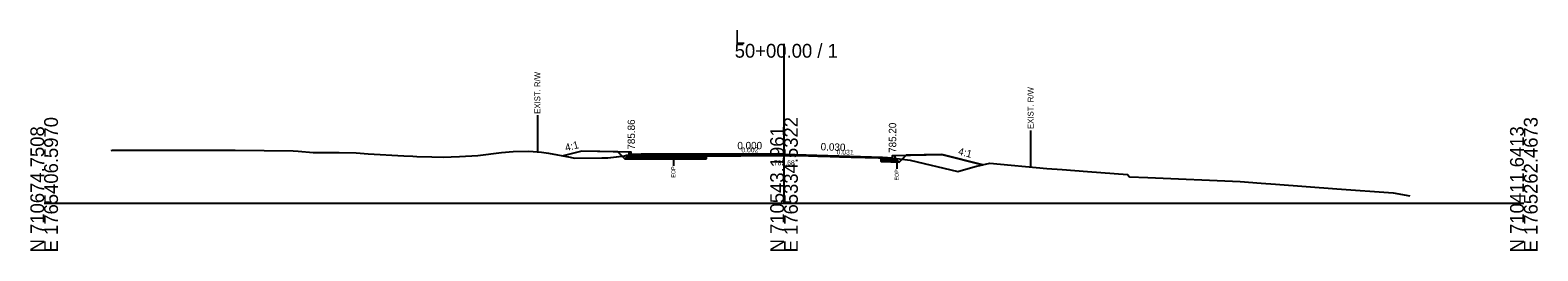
# Model space of a CAD drawing. Extents: x -26 to 5303, y -10 to 9578.
# Drawn here: x 3997.2 to 4302.8, y -9.7 to 35.1 of the extents above; entities that cross this region are included whole.
import ezdxf

# ---------------------------------------------------------------- set-up
doc = ezdxf.new("R2010")
doc.units = 0
for name, color, linetype in [('Default', 7, 'Continuous'), ('Exist CMT Pavement', 7, 'Continuous'), ('Exist Cross Section Cell', 7, 'Continuous'), ('Exist XS Ground Line', 7, 'Continuous'), ('Old_Level_10', 7, 'Continuous'), ('Old_Level_3', 7, 'Continuous'), ('Old_Level_4', 7, 'Continuous'), ('Prop CMT Conc Surface', 7, 'Continuous'), ('Prop CMT Concrete Structures', 7, 'Continuous'), ('Prop CMT Pvmt Course 1', 7, 'Continuous'), ('Prop CMT Pvmt Course 1 CG', 7, 'Continuous'), ('Prop CMT Pvmt Course 2', 7, 'Continuous'), ('Prop CMT Pvmt Course 3', 7, 'Continuous'), ('Prop CMT Pvmt Surface', 7, 'Continuous'), ('Prop CMT Slope Grass', 7, 'Continuous'), ('Prop CMT Subgrade Earthwork', 7, 'Continuous'), ('Prop XS Earthwork Shape', 7, 'Continuous'), ('Prop XS Hydro Elevations', 7, 'Continuous'), ('Prop XS SE Text', 7, 'Continuous'), ('Prop XS Side Slope Text', 7, 'Continuous')]:
    doc.layers.add(name, color=color, linetype=linetype)

msp = doc.modelspace()

# ---------------------------------------------------------------- linework, layer by layer
at = {"layer": 'Exist CMT Pavement'}
msp.add_lwpolyline([(4134.24, 9.59), (4135.12, 9.59), (4135.52, 9.62), (4136.47, 9.63), (4137.14, 9.61), (4137.97, 9.6), (4140.33, 9.61), (4141.22, 9.62), (4142.8, 9.65), (4143.67, 9.65), (4144.64, 9.67), (4146.52, 9.68), (4148.33, 9.69), (4149.37, 9.68), (4150, 9.68), (4151.63, 9.68), (4152.22, 9.68), (4153.85, 9.65), (4155.07, 9.61), (4155.69, 9.6), (4156.83, 9.57), (4157.92, 9.53), (4159.38, 9.48), (4160.77, 9.44), (4161.22, 9.42), (4162.04, 9.39), (4163.62, 9.34), (4164.9, 9.3), (4166.47, 9.27), (4167.24, 9.24), (4169.14, 9.17), (4169.7, 9.16), (4169.7, 9.16)], dxfattribs=at)
at = {"layer": 'Exist Cross Section Cell'}
for p, q in [((4150, 0), (4150, 32.33)), ((4000, 0), (4150, 0)), ((4150, 0), (4300, 0))]:
    msp.add_line(p, q, dxfattribs=at)
at = {"layer": 'Exist XS Ground Line'}
msp.add_lwpolyline([(4013.56, 10.69), (4013.87, 10.74), (4034.56, 10.76), (4035.95, 10.75), (4038.74, 10.78), (4050.5, 10.59), (4051.52, 10.57), (4054.51, 10.29), (4059.79, 10.31), (4063.29, 10.21), (4065.69, 10.02), (4072.95, 9.58), (4074.73, 9.52), (4075.53, 9.49), (4078.62, 9.42), (4080.92, 9.34), (4082.54, 9.39), (4084.2, 9.47), (4087.94, 9.69), (4092.72, 10.27), (4095.12, 10.49), (4098.26, 10.53), (4100.81, 10.38), (4102.23, 10.16), (4106.67, 9.34), (4107.51, 9.16), (4113.06, 9.19), (4114.26, 9.23), (4117.66, 9.58), (4118.09, 9.73), (4123.69, 9.8), (4127.57, 9.62), (4127.99, 9.63), (4128.66, 9.64), (4129.42, 9.63), (4131.12, 9.6), (4132.27, 9.58), (4134.02, 9.59), (4135.12, 9.59), (4135.52, 9.62), (4136.47, 9.63), (4137.14, 9.61), (4137.97, 9.6), (4140.33, 9.61), (4140.82, 9.62), (4141.22, 9.62), (4143.67, 9.65), (4146.52, 9.68), (4148.33, 9.69), (4149.37, 9.68), (4150, 9.68), (4151.63, 9.68), (4152.22, 9.68), (4152.93, 9.66), (4155.07, 9.61), (4156.83, 9.57), (4157.92, 9.53), (4159.38, 9.48), (4160.77, 9.44), (4161.22, 9.42), (4162.04, 9.39), (4163.62, 9.34), (4164.9, 9.3), (4166.47, 9.27), (4167.24, 9.24), (4169.14, 9.17), (4169.7, 9.16), (4170.28, 9.14), (4172.25, 9.05), (4172.85, 9.04), (4175.61, 8.72), (4185.24, 6.45), (4188.74, 7.45), (4191.74, 8.12), (4203.31, 7.03), (4206.38, 6.84), (4211.51, 6.42), (4219.61, 5.81), (4220.03, 5.31), (4223.74, 5.2), (4242.46, 4.37), (4246.73, 4.05), (4249.68, 3.87), (4255.84, 3.41), (4262.09, 2.93), (4273.52, 2.1), (4276.9, 1.49)], dxfattribs=at)
at = {"layer": 'Old_Level_10'}
for p, q in [((4100, 17.83), (4100, 10.43)), ((4200, 14.75), (4200, 7.35)), ((4127.57, 9.62), (4127.57, 7.57)), ((4172.85, 9.04), (4172.85, 6.99))]:
    msp.add_line(p, q, dxfattribs=at)
at = {"layer": 'Old_Level_4'}
for p, q in [((4127.99, 9.63), (4149.37, 9.68)), ((4135.12, 9.59), (4149.37, 9.68)), ((4155.07, 9.61), (4167.24, 9.24))]:
    msp.add_line(p, q, dxfattribs=at)
at = {"layer": 'Prop CMT Conc Surface'}
for points in [[(4119.04, 9.86), (4119.04, 10.36), (4118.54, 10.36)], [(4121.04, 9.94), (4119.04, 9.86)], [(4170, 9.34), (4172, 9.2)], [(4172, 9.2), (4172, 9.7), (4172.5, 9.7)]]:
    msp.add_lwpolyline(points, dxfattribs=at)
at = {"layer": 'Prop CMT Concrete Structures'}
for points in [[(4121.04, 9.94), (4119.04, 9.86), (4119.04, 10.36), (4118.54, 10.36)], [(4118.54, 10.36), (4118.54, 9.36), (4121.04, 9.36)], [(4121.04, 9.36), (4121.04, 9.94)], [(4170, 9.34), (4172, 9.2), (4172, 9.7), (4172.5, 9.7)], [(4172.5, 9.7), (4172.5, 8.68), (4170, 8.76)], [(4170, 8.76), (4170, 9.34)]]:
    msp.add_lwpolyline(points, dxfattribs=at)
at = {"layer": 'Prop CMT Pvmt Course 1'}
for points in [[(4134.24, 9.94), (4121.04, 9.94)], [(4150, 9.94), (4134.24, 9.94)], [(4134.24, 9.69), (4150, 9.69)], [(4150, 9.69), (4150, 9.94)], [(4150, 9.94), (4170, 9.34)], [(4150, 9.69), (4150, 9.69), (4150, 9.69)], [(4169.7, 9.1), (4150, 9.69)], [(4170, 9.34), (4170, 9.09)], [(4170, 9.09), (4169.7, 9.1)], [(4169.7, 9.1), (4169.7, 9.1)]]:
    msp.add_lwpolyline(points, dxfattribs=at)
at = {"layer": 'Prop CMT Pvmt Course 1 CG'}
for points in [[(4121.04, 9.36), (4118.04, 9.36), (4117.71, 9.02)], [(4121.04, 9.02), (4121.04, 9.36)], [(4117.71, 9.02), (4121.04, 9.02)], [(4170, 8.76), (4173, 8.67), (4173.34, 8.32)], [(4170, 8.42), (4170, 8.76)], [(4173.34, 8.32), (4170, 8.42)]]:
    msp.add_lwpolyline(points, dxfattribs=at)
at = {"layer": 'Prop CMT Pvmt Course 2'}
for points in [[(4134.24, 9.69), (4121.04, 9.69)], [(4121.04, 9.69), (4121.04, 9.36)], [(4121.04, 9.36), (4134.24, 9.36)], [(4134.24, 9.36), (4134.24, 9.69)], [(4169.7, 8.77), (4169.7, 9.1)], [(4169.7, 9.1), (4170, 9.09)], [(4170, 8.76), (4169.7, 8.77)], [(4170, 9.09), (4170, 8.76)]]:
    msp.add_lwpolyline(points, dxfattribs=at)
at = {"layer": 'Prop CMT Pvmt Course 3'}
for points in [[(4134.24, 9.36), (4121.04, 9.36)], [(4121.04, 9.36), (4121.04, 9.02)], [(4134.24, 9.02), (4134.24, 9.36)], [(4121.04, 9.02), (4134.24, 9.02)], [(4169.7, 8.77), (4170, 8.76)], [(4169.7, 8.43), (4169.7, 8.77)], [(4170, 8.42), (4169.7, 8.43)], [(4170, 8.76), (4170, 8.42)]]:
    msp.add_lwpolyline(points, dxfattribs=at)
at = {"layer": 'Prop CMT Pvmt Surface'}
for points in [[(4134.24, 9.94), (4121.04, 9.94)], [(4150, 9.94), (4134.24, 9.94)], [(4150, 9.94), (4170, 9.34)]]:
    msp.add_lwpolyline(points, dxfattribs=at)
at = {"layer": 'Prop CMT Slope Grass'}
for points in [[(4118.54, 10.36), (4109.04, 10.55), (4105.24, 9.6)], [(4172.5, 9.7), (4182, 9.89), (4190.33, 7.81)]]:
    msp.add_lwpolyline(points, dxfattribs=at)
at = {"layer": 'Prop CMT Subgrade Earthwork'}
for p, q in [((4134.24, 9.02), (4134.24, 9.59)), ((4169.7, 8.43), (4169.7, 9.16))]:
    msp.add_line(p, q, dxfattribs=at)
for points in [[(4121.04, 9.02), (4117.71, 9.02), (4116.33, 10.4)], [(4170, 8.42), (4173.34, 8.32), (4174.77, 9.75)], [(4134.24, 9.02), (4121.04, 9.02)], [(4169.7, 8.43), (4170, 8.42)]]:
    msp.add_lwpolyline(points, dxfattribs=at)
at = {"layer": 'Prop XS Earthwork Shape'}
for points in [[(4116.33, 10.4), (4109.04, 10.55), (4105.24, 9.6), (4106.67, 9.34), (4107.51, 9.16), (4113.06, 9.19), (4114.26, 9.23), (4117.2, 9.53)], [(4113.06, 9.19), (4114.26, 9.23), (4117.2, 9.53), (4116.33, 10.4), (4109.04, 10.55), (4105.24, 9.6), (4106.67, 9.34), (4107.51, 9.16)], [(4129.42, 9.63), (4131.13, 9.6), (4132.27, 9.58), (4134.02, 9.59), (4134.24, 9.59), (4134.24, 9.02), (4121.04, 9.02), (4117.71, 9.02), (4117.2, 9.53), (4117.66, 9.58), (4118.09, 9.73), (4123.69, 9.8), (4127.57, 9.62), (4127.99, 9.63), (4128.66, 9.64)], [(4117.2, 9.53), (4117.66, 9.58), (4118.09, 9.73), (4123.69, 9.8), (4127.57, 9.62), (4127.99, 9.63), (4128.66, 9.64), (4129.42, 9.63), (4131.13, 9.6), (4132.27, 9.58), (4134.02, 9.59), (4134.24, 9.59), (4134.24, 9.02), (4121.04, 9.02), (4117.71, 9.02)], [(4188.74, 7.45), (4190.33, 7.81), (4182, 9.89), (4174.77, 9.75), (4173.93, 8.91), (4175.61, 8.72), (4185.24, 6.45)], [(4185.24, 6.45), (4188.74, 7.45), (4190.33, 7.81), (4182, 9.89), (4174.77, 9.75), (4173.93, 8.91), (4175.61, 8.72)], [(4169.7, 8.43), (4169.7, 9.16), (4170.28, 9.14), (4172.25, 9.05), (4172.85, 9.04), (4173.93, 8.91), (4173.34, 8.32), (4170, 8.42)], [(4172.85, 9.04), (4173.93, 8.91), (4173.34, 8.32), (4170, 8.42), (4169.7, 8.43), (4169.7, 9.16), (4170.28, 9.14), (4172.25, 9.05)]]:
    msp.add_lwpolyline(points, close=True, dxfattribs=at)

# ---------------------------------------------------------------- texts
at = {"layer": 'Default'}
msp.add_text('-', height=0.0001, dxfattribs=at).set_placement((4000, 0))
at = {"layer": 'Exist Cross Section Cell'}
for s, p in [('L', (4140, 32.33)), ('50+00.00 / 1', (4140, 29.53))]:
    msp.add_text(s, height=2.8, dxfattribs=at).set_placement(p)
for s, p in [('N 710674.7508', (4000, -10)), ('E 1765406.5970', (4002.8, -10)), ('N 710543.1961', (4150, -10)), ('E 1765334.5322', (4152.8, -10)), ('N 710411.6413', (4300, -10)), ('E 1765262.4673', (4302.8, -10))]:
    msp.add_text(s, height=2.8, rotation=90, dxfattribs=at).set_placement(p)
at = {"layer": 'Old_Level_10'}
for s, height, p in [('EXIST. R/W', 1.181, (4100.59, 18.13)), ('EXIST. R/W', 1.181, (4200.59, 15.05)), ('EOP', 0.787, (4127.96, 5.17)), ('EOP', 0.787, (4173.25, 4.59))]:
    msp.add_text(s, height=height, rotation=90, dxfattribs=at).set_placement(p)
at = {"layer": 'Old_Level_3'}
msp.add_text('785.68', height=1, dxfattribs=at).set_placement((4147.95, 7.68))
at = {"layer": 'Old_Level_4'}
for s, rotation, p in [('0.002', 0.1385, (4141.35, 10.3)), ('0.031', 358.2241, (4160.65, 9.91))]:
    msp.add_text(s, height=1, rotation=rotation, dxfattribs=at).set_placement(p)
at = {"layer": 'Prop XS Hydro Elevations'}
for s, p in [('785.86', (4119.79, 10.86)), ('785.20', (4172.75, 10.2))]:
    msp.add_text(s, height=1.5, rotation=90, dxfattribs=at).set_placement(p)
at = {"layer": 'Prop XS SE Text'}
for s, rotation, p in [('0.000', 360, (4140.54, 10.94)), ('0.030', 358.2816, (4157.41, 10.72))]:
    msp.add_text(s, height=1.5, rotation=rotation, dxfattribs=at).set_placement(p)
at = {"layer": 'Prop XS Side Slope Text'}
for rotation, p in [(14.0362, (4105.8, 10.51)), (345.9638, (4185.19, 9.86))]:
    msp.add_text('4:1', height=1.5, rotation=rotation, dxfattribs=at).set_placement(p)

doc.saveas('drawing.dxf')
